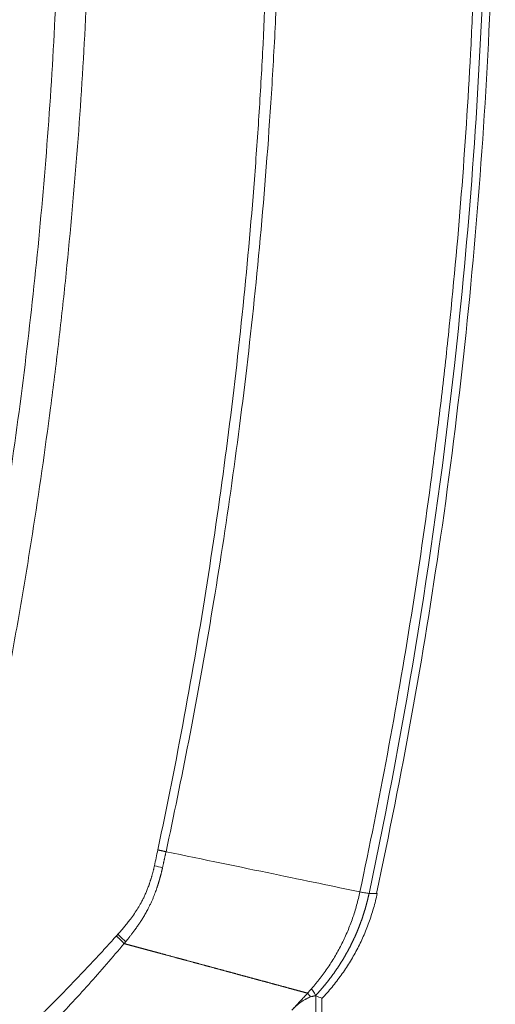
# Model space of a CAD drawing. Header units: millimetres. Extents: x 0 to 594, y 0 to 420.
# Tile 677 of 915: x 285.23 to 287.95, y 327.07 to 332.7. Entities that reach past the tile are written whole.
import ezdxf

# ---------------------------------------------------------------- set-up
doc = ezdxf.new("R2010")
doc.units = ezdxf.units.MM
doc.layers.add('1', color=7, linetype='Continuous', true_color=0xffffff)

msp = doc.modelspace()

# ---------------------------------------------------------------- linework, layer by layer
at = {"layer": '1', "color": 155, "linetype": 'Continuous', "lineweight": 13}
msp.add_line((286.9209, 317.6082), (286.9209, 327.1204), dxfattribs=at)
at = {"layer": '1', "color": 155, "linetype": 'Continuous', "lineweight": 18}
msp.add_line((286.9567, 317.6212), (286.9567, 327.1074), dxfattribs=at)
at = {"layer": '1', "color": 155, "linetype": 'Continuous', "lineweight": 13}
for centre, major_axis, ratio, start_param, end_param in [((285.923, 327.8788), (0.2433, -0.0573), 0.00781, 1.051873, 1.260297), ((285.7151, 327.4879), (0.1882, -0.1645), 0.151497, 1.035827, 1.304772), ((286.7373, 327.2893), (0.1816, -0.1718), 0.109048, 0.11249, 0.611854)]:
    msp.add_ellipse(centre, major_axis=major_axis, ratio=ratio, start_param=start_param, end_param=end_param, dxfattribs=at)
at = {"layer": '1', "color": 155, "linetype": 'Continuous', "lineweight": 18}
for points, knots in [([(287.2685, 327.7052), (287.4148, 328.3807), (287.6691, 329.7869), (287.8981, 331.9433), (287.9494, 333.4167), (287.9486, 334.1534)], [0, 0, 0, 0, 0.318661, 0.660345, 1, 1, 1, 1]), ([(284.8618, 328.3625), (284.912, 328.5995), (285.006, 329.0742), (285.0874, 329.5502), (285.1626, 330.0269), (285.2315, 330.5043), (285.2879, 330.9829), (285.3381, 331.4622), (285.3601, 331.7022), (285.3978, 332.1829), (285.4135, 332.4235), (285.4387, 332.9055), (285.4481, 333.1468), (285.4608, 333.63), (285.4639, 333.872), (285.4639, 334.1143)], [0, 0, 0, 0, 0.125, 0.25, 0.25, 0.375, 0.5, 0.5, 0.625, 0.625, 0.75, 0.75, 0.875, 0.875, 1, 1, 1, 1]), ([(287.1739, 327.7142), (287.025, 327.7451), (286.6836, 327.8158), (286.2824, 327.8987), (286.064, 327.9438)], [0, 0, 0, 0, 0.485596, 1, 1, 1, 1]), ([(287.2263, 327.7051), (287.2248, 327.7053), (287.2225, 327.7056), (287.2165, 327.7065), (287.2128, 327.7071), (287.2039, 327.7086), (287.1987, 327.7096), (287.1872, 327.7117), (287.1808, 327.7129), (287.1739, 327.7142)], [0, 0, 0, 0, 0.25, 0.25, 0.5, 0.5, 0.75, 0.75, 1, 1, 1, 1]), ([(286.8743, 327.1348), (286.8729, 327.1352), (286.8702, 327.136), (286.866, 327.1371), (286.8618, 327.1382), (286.8576, 327.1394), (286.8534, 327.1405), (286.8492, 327.1416), (286.8449, 327.1428), (286.8407, 327.1439), (286.8365, 327.1451), (286.8322, 327.1462), (286.828, 327.1474), (286.8237, 327.1485), (286.8194, 327.1497), (286.8152, 327.1508), (286.8109, 327.152), (286.8066, 327.1532), (286.8023, 327.1543), (286.798, 327.1555), (286.7936, 327.1567), (286.7893, 327.1578), (286.785, 327.159), (286.7806, 327.1602), (286.7763, 327.1614), (286.7719, 327.1625), (286.7676, 327.1637), (286.7632, 327.1649), (286.7588, 327.1661), (286.7544, 327.1673), (286.75, 327.1685), (286.7456, 327.1697), (286.7412, 327.1709), (286.7368, 327.1721), (286.7324, 327.1732), (286.7279, 327.1744), (286.7235, 327.1757), (286.719, 327.1769), (286.7146, 327.1781), (286.7101, 327.1793), (286.7056, 327.1805), (286.7012, 327.1817), (286.6967, 327.1829), (286.6922, 327.1841), (286.6877, 327.1853), (286.6832, 327.1866), (286.6786, 327.1878), (286.6741, 327.189), (286.6696, 327.1902), (286.6651, 327.1914), (286.6605, 327.1927), (286.656, 327.1939), (286.6514, 327.1951), (286.6468, 327.1964), (286.6423, 327.1976), (286.6377, 327.1988), (286.6331, 327.2001), (286.6285, 327.2013), (286.6239, 327.2026), (286.6193, 327.2038), (286.6147, 327.2051), (286.6101, 327.2063), (286.6055, 327.2076), (286.6008, 327.2088), (286.5962, 327.2101), (286.5915, 327.2113), (286.5869, 327.2126), (286.5822, 327.2138), (286.5776, 327.2151), (286.5729, 327.2164), (286.5682, 327.2176), (286.5635, 327.2189), (286.5589, 327.2202), (286.5542, 327.2214), (286.5495, 327.2227), (286.5447, 327.224), (286.54, 327.2252), (286.5353, 327.2265), (286.5306, 327.2278), (286.5259, 327.2291), (286.5211, 327.2303), (286.5164, 327.2316), (286.5116, 327.2329), (286.5069, 327.2342), (286.5021, 327.2355), (286.4973, 327.2368), (286.4926, 327.2381), (286.4878, 327.2393), (286.483, 327.2406), (286.4782, 327.2419), (286.4734, 327.2432), (286.4686, 327.2445), (286.4638, 327.2458), (286.459, 327.2471), (286.4542, 327.2484), (286.4493, 327.2497), (286.4445, 327.251), (286.4397, 327.2523), (286.4348, 327.2536), (286.43, 327.255), (286.4251, 327.2563), (286.4203, 327.2576), (286.4154, 327.2589), (286.4105, 327.2602), (286.4057, 327.2615), (286.4008, 327.2628), (286.3959, 327.2642), (286.391, 327.2655), (286.3861, 327.2668), (286.3812, 327.2681), (286.3763, 327.2694), (286.3714, 327.2708), (286.3665, 327.2721), (286.3616, 327.2734), (286.3567, 327.2747), (286.3517, 327.2761), (286.3468, 327.2774), (286.3419, 327.2787), (286.3369, 327.2801), (286.332, 327.2814), (286.327, 327.2828), (286.322, 327.2841), (286.3171, 327.2854), (286.3121, 327.2868), (286.3071, 327.2881), (286.3022, 327.2895), (286.2972, 327.2908), (286.2922, 327.2921), (286.2872, 327.2935), (286.2822, 327.2948), (286.2772, 327.2962), (286.2722, 327.2975), (286.2672, 327.2989), (286.2622, 327.3002), (286.2572, 327.3016), (286.2522, 327.3029), (286.2471, 327.3043), (286.2421, 327.3057), (286.2371, 327.307), (286.232, 327.3084), (286.227, 327.3097), (286.222, 327.3111), (286.2169, 327.3125), (286.2118, 327.3138), (286.2068, 327.3152), (286.2017, 327.3166), (286.1967, 327.3179), (286.1916, 327.3193), (286.1865, 327.3207), (286.1814, 327.322), (286.1764, 327.3234), (286.1713, 327.3248), (286.1662, 327.3261), (286.1611, 327.3275), (286.156, 327.3289), (286.1509, 327.3303), (286.1458, 327.3316), (286.1407, 327.333), (286.1356, 327.3344), (286.1305, 327.3358), (286.1254, 327.3371), (286.1203, 327.3385), (286.1151, 327.3399), (286.11, 327.3413), (286.1049, 327.3427), (286.0998, 327.3441), (286.0946, 327.3454), (286.0895, 327.3468), (286.0843, 327.3482), (286.0792, 327.3496), (286.074, 327.351), (286.0689, 327.3524), (286.0637, 327.3538), (286.0586, 327.3551), (286.0534, 327.3565), (286.0483, 327.3579), (286.0431, 327.3593), (286.0379, 327.3607), (286.0328, 327.3621), (286.0276, 327.3635), (286.0224, 327.3649), (286.0172, 327.3663), (286.0121, 327.3677), (286.0069, 327.3691), (286.0017, 327.3705), (285.9965, 327.3719), (285.9913, 327.3733), (285.9861, 327.3747), (285.9809, 327.3761), (285.9757, 327.3775), (285.9705, 327.3789), (285.9653, 327.3803), (285.9601, 327.3817), (285.9549, 327.3831), (285.9497, 327.3845), (285.9445, 327.3859), (285.9392, 327.3873), (285.934, 327.3887), (285.9288, 327.3901), (285.9236, 327.3915), (285.9184, 327.3929), (285.9131, 327.3943), (285.9079, 327.3957), (285.9027, 327.3972), (285.8974, 327.3986), (285.8922, 327.4), (285.887, 327.4014), (285.8817, 327.4028), (285.8765, 327.4042), (285.8712, 327.4056), (285.866, 327.407), (285.8608, 327.4084), (285.8555, 327.4099), (285.8503, 327.4113), (285.845, 327.4127), (285.8398, 327.4141), (285.8345, 327.4155), (285.8292, 327.4169), (285.8257, 327.4179), (285.824, 327.4184)], [0, 0, 0, 0, 0.004845, 0.009688, 0.014529, 0.019369, 0.024207, 0.029043, 0.033877, 0.03871, 0.043542, 0.048371, 0.053199, 0.058025, 0.062849, 0.067671, 0.072492, 0.077311, 0.082128, 0.086943, 0.091757, 0.096569, 0.101378, 0.106186, 0.110993, 0.115797, 0.1206, 0.1254, 0.130199, 0.134996, 0.139791, 0.144584, 0.149375, 0.154165, 0.158952, 0.163737, 0.168521, 0.173302, 0.178082, 0.18286, 0.187635, 0.192409, 0.197181, 0.20195, 0.206718, 0.211484, 0.216247, 0.221009, 0.225769, 0.230526, 0.235282, 0.240035, 0.244787, 0.249536, 0.254283, 0.259029, 0.263772, 0.268513, 0.273252, 0.277988, 0.282723, 0.287456, 0.292186, 0.296914, 0.301641, 0.306365, 0.311086, 0.315806, 0.320524, 0.325239, 0.329952, 0.334663, 0.339372, 0.344079, 0.348783, 0.353486, 0.358186, 0.362884, 0.367579, 0.372273, 0.376964, 0.381653, 0.386339, 0.391024, 0.395706, 0.400386, 0.405064, 0.409739, 0.414412, 0.419083, 0.423751, 0.428417, 0.433081, 0.437743, 0.442402, 0.447059, 0.451714, 0.456366, 0.461016, 0.465664, 0.470309, 0.474952, 0.479593, 0.484231, 0.488867, 0.493501, 0.498132, 0.502761, 0.507387, 0.512011, 0.516633, 0.521252, 0.525869, 0.530483, 0.535095, 0.539705, 0.544312, 0.548916, 0.553518, 0.558117, 0.562714, 0.567309, 0.5719, 0.57649, 0.581076, 0.58566, 0.590242, 0.594821, 0.599397, 0.603971, 0.608543, 0.613111, 0.617677, 0.622241, 0.626802, 0.63136, 0.635915, 0.640468, 0.645019, 0.649566, 0.654111, 0.658654, 0.663193, 0.66773, 0.672265, 0.676796, 0.681325, 0.685851, 0.690375, 0.694896, 0.699414, 0.70393, 0.708442, 0.712952, 0.717459, 0.721964, 0.726466, 0.730965, 0.735461, 0.739954, 0.744445, 0.748933, 0.753418, 0.757901, 0.76238, 0.766857, 0.771331, 0.775802, 0.78027, 0.784736, 0.789199, 0.793658, 0.798116, 0.80257, 0.807021, 0.81147, 0.815915, 0.820358, 0.824798, 0.829235, 0.833669, 0.838101, 0.842529, 0.846955, 0.851377, 0.855797, 0.860214, 0.864628, 0.869039, 0.873448, 0.877853, 0.882255, 0.886655, 0.891051, 0.895445, 0.899835, 0.904223, 0.908608, 0.91299, 0.917369, 0.921744, 0.926117, 0.930487, 0.934854, 0.939218, 0.943579, 0.947938, 0.952293, 0.956645, 0.960994, 0.96534, 0.969683, 0.974023, 0.97836, 0.982694, 0.987025, 0.991353, 0.995678, 1, 1, 1, 1]), ([(286.8746, 327.1347), (286.8783, 327.1305), (286.8816, 327.1266), (286.8875, 327.1194), (286.89, 327.1162), (286.8921, 327.1133)], [0, 0, 0, 0, 0.5, 0.5, 1, 1, 1, 1]), ([(286.8921, 327.1133), (286.8956, 327.1145), (286.8989, 327.1156), (286.9033, 327.1169), (286.9047, 327.1173), (286.9073, 327.118), (286.9098, 327.1186), (286.912, 327.1191), (286.914, 327.1196), (286.9149, 327.1198), (286.9166, 327.1201), (286.9177, 327.1203), (286.9188, 327.1204), (286.9192, 327.1205), (286.9195, 327.1205), (286.9196, 327.1205), (286.9198, 327.1206)], [0, 0, 0, 0, 0.25, 0.25, 0.375, 0.375, 0.5, 0.625, 0.625, 0.75, 0.75, 0.875, 0.9375, 0.96875, 0.96875, 1, 1, 1, 1]), ([(286.9567, 327.1043), (286.9567, 327.1048), (286.9522, 327.1077), (286.9358, 327.1145), (286.9209, 327.1204)], [0, 0, 0, 0, 0.373041, 1, 1, 1, 1]), ([(286.785, 327.0384), (286.7893, 327.0429), (286.7936, 327.0474), (286.8025, 327.056), (286.8069, 327.0602), (286.816, 327.0682), (286.8207, 327.0721), (286.8266, 327.0767), (286.8278, 327.0776), (286.8301, 327.0794), (286.8337, 327.0821), (286.8372, 327.0846), (286.8443, 327.0894), (286.849, 327.0925), (286.856, 327.0966), (286.8584, 327.0979), (286.8618, 327.0998), (286.863, 327.1004), (286.8653, 327.1016), (286.8664, 327.1022), (286.872, 327.105), (286.8763, 327.107), (286.8845, 327.1104), (286.8884, 327.1119), (286.8921, 327.1132)], [0, 0, 0, 0, 0.125, 0.125, 0.25, 0.25, 0.375, 0.375, 0.40625, 0.40625, 0.4375, 0.5, 0.5, 0.625, 0.625, 0.6875, 0.6875, 0.71875, 0.71875, 0.75, 0.75, 0.875, 0.875, 1, 1, 1, 1])]:
    msp.add_open_spline(points, degree=3, knots=knots, dxfattribs=at)
at = {"layer": '1', "color": 155, "linetype": 'Continuous', "lineweight": 13}
for points, knots in [([(285.6383, 334.1143), (285.6384, 333.8713), (285.6353, 333.6285), (285.6229, 333.1432), (285.6135, 332.9007), (285.5884, 332.416), (285.5727, 332.1738), (285.535, 331.6898), (285.513, 331.448), (285.4816, 331.1459), (285.4751, 331.0855), (285.4617, 330.9647), (285.4411, 330.7837), (285.4187, 330.6029), (285.3715, 330.2415), (285.3369, 330.0011), (285.2898, 329.7011), (285.2802, 329.6411), (285.2605, 329.5212), (285.2305, 329.3415), (285.1987, 329.1621), (285.1328, 328.8038), (285.0858, 328.5655), (285.0356, 328.3278)], [0, 0, 0, 0, 0.125, 0.125, 0.25, 0.25, 0.375, 0.375, 0.5, 0.5, 0.53125, 0.53125, 0.5625, 0.625, 0.625, 0.75, 0.75, 0.78125, 0.78125, 0.8125, 0.875, 0.875, 1, 1, 1, 1]), ([(286.0172, 327.954), (286.1247, 328.4613), (286.2188, 328.9701), (286.3798, 329.9909), (286.4467, 330.5029), (286.5268, 331.2732), (286.5618, 331.6589), (286.5891, 332.0455), (286.6056, 332.3034), (286.613, 332.4325), (286.6458, 333.0783), (286.6585, 333.5964), (286.6578, 334.1143)], [0, 0, 0, 0, 0.25, 0.25, 0.5, 0.5, 0.625, 0.6875, 0.6875, 0.75, 0.75, 1, 1, 1, 1]), ([(286.7259, 334.1143), (286.7257, 333.9594), (286.7231, 333.6526), (286.7159, 333.3523), (286.7066, 333.0552), (286.7009, 332.9084), (286.6874, 332.6181), (286.6797, 332.4746), (286.6536, 332.0491), (286.6325, 331.7722), (286.5839, 331.2316), (286.5564, 330.968), (286.4959, 330.4542), (286.43, 329.9536), (286.3179, 329.2424), (286.1953, 328.5704), (286.1083, 328.1484), (286.064, 327.9438)], [0, 0, 0, 0, 0.0625, 0.125, 0.125, 0.1875, 0.1875, 0.25, 0.25, 0.375, 0.375, 0.5, 0.5, 0.625, 0.75, 0.875, 1, 1, 1, 1]), ([(287.1739, 327.7142), (287.2857, 328.2373), (287.4332, 329.029), (287.5692, 329.9613), (287.6196, 330.3623), (287.6514, 330.6299), (287.6664, 330.7638), (287.7371, 331.4341), (287.79, 332.1065), (287.8208, 332.777), (287.8314, 333.0449), (287.8357, 333.1787), (287.8462, 333.5799), (287.8497, 333.8471), (287.8497, 334.1143)], [0, 0, 0, 0, 0.25, 0.375, 0.4375, 0.4375, 0.5, 0.5, 0.75, 0.8125, 0.8125, 0.875, 0.875, 1, 1, 1, 1]), ([(287.9028, 334.1143), (287.9028, 334.1143), (287.9028, 333.737), (287.8821, 332.6114), (287.7233, 330.4532), (287.4381, 328.6975), (287.2263, 327.7052)], [0, 0, 0, 0, 0.000025, 0.176238, 0.526285, 1, 1, 1, 1]), ([(286.064, 327.9438), (286.0635, 327.9415), (286.0625, 327.9369), (286.061, 327.9301), (286.0596, 327.9235), (286.0582, 327.917), (286.0569, 327.9107), (286.0556, 327.9045), (286.0543, 327.8985), (286.053, 327.8927), (286.0518, 327.8871), (286.0506, 327.8816), (286.0495, 327.8762), (286.0483, 327.8711), (286.0472, 327.8661), (286.0461, 327.8612), (286.0451, 327.8566), (286.0444, 327.8535), (286.044, 327.852)], [0, 0, 0, 0, 0.075829, 0.149886, 0.22217, 0.292678, 0.36141, 0.428365, 0.49354, 0.556937, 0.618553, 0.678388, 0.736443, 0.792717, 0.847209, 0.89992, 0.95085, 1, 1, 1, 1]), ([(285.7886, 327.4722), (285.7899, 327.4736), (285.7923, 327.4763), (285.7959, 327.4804), (285.7994, 327.4844), (285.8028, 327.4883), (285.8062, 327.4922), (285.8095, 327.4961), (285.8128, 327.4998), (285.816, 327.5036), (285.8191, 327.5072), (285.8222, 327.5109), (285.8303, 327.5206), (285.8431, 327.5362), (285.8625, 327.5611), (285.8827, 327.5891), (285.9032, 327.6203), (285.9192, 327.6475), (285.9315, 327.671), (285.941, 327.6909), (285.9501, 327.7114), (285.9588, 327.7327), (285.9649, 327.7493), (285.9689, 327.7608), (285.971, 327.7671), (285.9731, 327.7734), (285.9752, 327.7798), (285.9772, 327.7863), (285.9792, 327.7929), (285.9812, 327.7996), (285.9832, 327.8063), (285.9851, 327.8131), (285.987, 327.82), (285.9889, 327.827), (285.9907, 327.8341), (285.9925, 327.8412), (285.9943, 327.8484), (285.996, 327.8557), (285.9972, 327.8606), (285.9977, 327.8631)], [0, 0, 0, 0, 0.012343, 0.024493, 0.03645, 0.048213, 0.059783, 0.071159, 0.082342, 0.093331, 0.104127, 0.11473, 0.12514, 0.189417, 0.249957, 0.337292, 0.420541, 0.499894, 0.548005, 0.597005, 0.646948, 0.697888, 0.749872, 0.764374, 0.779023, 0.79382, 0.808766, 0.823862, 0.839108, 0.854506, 0.870055, 0.885757, 0.901613, 0.917622, 0.933786, 0.950105, 0.96658, 0.983212, 1, 1, 1, 1]), ([(286.044, 327.852), (286.0437, 327.8505), (286.043, 327.8475), (286.042, 327.8431), (286.0409, 327.8388), (286.0399, 327.8345), (286.0389, 327.8303), (286.0379, 327.8261), (286.0369, 327.822), (286.0359, 327.818), (286.0349, 327.8141), (286.0339, 327.8103), (286.0329, 327.8065), (286.0319, 327.8027), (286.0309, 327.7991), (286.0299, 327.7955), (286.0289, 327.792), (286.028, 327.7886), (286.027, 327.7852), (286.0261, 327.7819), (286.0251, 327.7787), (286.0242, 327.7755), (286.0233, 327.7724), (286.0224, 327.7694), (286.0215, 327.7665), (286.0206, 327.7636), (286.0197, 327.7608), (286.0188, 327.758), (286.018, 327.7554), (286.0172, 327.7528), (286.0163, 327.7502), (286.0155, 327.7477), (286.0147, 327.7453), (286.014, 327.743), (286.0132, 327.7408), (286.0125, 327.7386), (286.0105, 327.7326), (286.007, 327.7225), (286.0018, 327.7081), (285.9959, 327.693), (285.9895, 327.6771), (285.9824, 327.6605), (285.9744, 327.6433), (285.9647, 327.6234), (285.9532, 327.6017), (285.9405, 327.5793), (285.928, 327.5588), (285.9162, 327.5404), (285.9061, 327.5254), (285.8978, 327.5135), (285.8911, 327.5041), (285.8847, 327.4953), (285.8786, 327.4871), (285.8728, 327.4794), (285.8673, 327.4722), (285.8622, 327.4656), (285.8574, 327.4595), (285.853, 327.4539), (285.8489, 327.4488), (285.8453, 327.4443), (285.842, 327.4402), (285.8391, 327.4366), (285.8365, 327.4335), (285.8344, 327.4309), (285.8331, 327.4293), (285.8325, 327.4286)], [0, 0, 0, 0, 0.009612, 0.019079, 0.028401, 0.037577, 0.046609, 0.055495, 0.064236, 0.072832, 0.081284, 0.08959, 0.097752, 0.105769, 0.113642, 0.121371, 0.128955, 0.136394, 0.143688, 0.150838, 0.157843, 0.164702, 0.171417, 0.177987, 0.184411, 0.19069, 0.196824, 0.202813, 0.208657, 0.214355, 0.219908, 0.225316, 0.230578, 0.235695, 0.240667, 0.245494, 0.250175, 0.280144, 0.312038, 0.345852, 0.38158, 0.419218, 0.458766, 0.500224, 0.55829, 0.612314, 0.662292, 0.70822, 0.750094, 0.775583, 0.799749, 0.822596, 0.844126, 0.864341, 0.883241, 0.900827, 0.9171, 0.932059, 0.945704, 0.958037, 0.969055, 0.978761, 0.987153, 0.994233, 1, 1, 1, 1]), ([(286.8968, 327.1601), (286.9054, 327.1699), (286.9139, 327.1797), (286.9264, 327.1947), (286.9305, 327.1998), (286.9387, 327.21), (286.9507, 327.2253), (286.9624, 327.241), (286.9777, 327.2622), (286.9851, 327.2729), (287.007, 327.3054), (287.0209, 327.3274), (287.0473, 327.3725), (287.0597, 327.3955), (287.0831, 327.4422), (287.094, 327.4659), (287.1142, 327.5141), (287.1236, 327.5385), (287.1407, 327.5879), (287.1485, 327.6128), (287.1623, 327.6632), (287.1683, 327.6887), (287.1739, 327.7142)], [0, 0, 0, 0, 0.0625, 0.0625, 0.09375, 0.09375, 0.125, 0.1875, 0.1875, 0.25, 0.25, 0.375, 0.375, 0.5, 0.5, 0.625, 0.625, 0.75, 0.75, 0.875, 0.875, 1, 1, 1, 1]), ([(287.2263, 327.7051), (287.226, 327.7039), (287.2255, 327.7015), (287.2248, 327.6979), (287.224, 327.6943), (287.2232, 327.6907), (287.2224, 327.6871), (287.2215, 327.6835), (287.2207, 327.6799), (287.2198, 327.6763), (287.219, 327.6726), (287.2181, 327.669), (287.2172, 327.6654), (287.2163, 327.6617), (287.2154, 327.6581), (287.2145, 327.6544), (287.2135, 327.6508), (287.2126, 327.6471), (287.2116, 327.6435), (287.2106, 327.6398), (287.2096, 327.6362), (287.2086, 327.6325), (287.2076, 327.6288), (287.2065, 327.6252), (287.2055, 327.6215), (287.2044, 327.6178), (287.2034, 327.6141), (287.2023, 327.6105), (287.2012, 327.6068), (287.2, 327.6031), (287.1989, 327.5994), (287.1978, 327.5957), (287.1966, 327.592), (287.1954, 327.5883), (287.1943, 327.5846), (287.1931, 327.5809), (287.1918, 327.5772), (287.1906, 327.5735), (287.1894, 327.5698), (287.1881, 327.5661), (287.1868, 327.5624), (287.1856, 327.5586), (287.1843, 327.5549), (287.1829, 327.5512), (287.1816, 327.5475), (287.1803, 327.5438), (287.1789, 327.54), (287.1775, 327.5363), (287.1762, 327.5326), (287.1748, 327.5289), (287.1733, 327.5251), (287.1719, 327.5214), (287.1705, 327.5177), (287.169, 327.5139), (287.1675, 327.5102), (287.1661, 327.5065), (287.1646, 327.5027), (287.163, 327.499), (287.1615, 327.4953), (287.16, 327.4915), (287.1584, 327.4878), (287.1568, 327.484), (287.1552, 327.4803), (287.1536, 327.4766), (287.152, 327.4728), (287.1504, 327.4691), (287.1487, 327.4654), (287.1471, 327.4616), (287.1454, 327.4579), (287.1437, 327.4541), (287.142, 327.4504), (287.1403, 327.4467), (287.1385, 327.4429), (287.1368, 327.4392), (287.135, 327.4355), (287.1332, 327.4317), (287.1314, 327.428), (287.1296, 327.4243), (287.1278, 327.4206), (287.1259, 327.4168), (287.124, 327.4131), (287.1222, 327.4094), (287.1203, 327.4056), (287.1184, 327.4019), (287.1165, 327.3982), (287.1145, 327.3945), (287.1126, 327.3908), (287.1106, 327.3871), (287.1086, 327.3833), (287.1066, 327.3796), (287.1046, 327.3759), (287.1026, 327.3722), (287.1005, 327.3685), (287.0985, 327.3648), (287.0964, 327.3611), (287.0943, 327.3574), (287.0922, 327.3537), (287.0901, 327.35), (287.088, 327.3463), (287.0858, 327.3427), (287.0836, 327.339), (287.0815, 327.3353), (287.0793, 327.3316), (287.077, 327.328), (287.0748, 327.3243), (287.0726, 327.3206), (287.0703, 327.317), (287.068, 327.3133), (287.0658, 327.3097), (287.0635, 327.306), (287.0611, 327.3024), (287.0588, 327.2987), (287.0564, 327.2951), (287.0541, 327.2915), (287.0517, 327.2878), (287.0493, 327.2842), (287.0469, 327.2806), (287.0445, 327.277), (287.042, 327.2734), (287.0396, 327.2698), (287.0371, 327.2662), (287.0346, 327.2626), (287.0321, 327.259), (287.0296, 327.2554), (287.0271, 327.2518), (287.0245, 327.2482), (287.022, 327.2447), (287.0194, 327.2411), (287.0168, 327.2376), (287.0142, 327.234), (287.0116, 327.2305), (287.0089, 327.2269), (287.0063, 327.2234), (287.0036, 327.2199), (287.0009, 327.2164), (286.9982, 327.2129), (286.9955, 327.2093), (286.9928, 327.2058), (286.99, 327.2024), (286.9873, 327.1989), (286.9845, 327.1954), (286.9817, 327.1919), (286.9789, 327.1885), (286.9761, 327.185), (286.9733, 327.1816), (286.9704, 327.1781), (286.9676, 327.1747), (286.9647, 327.1712), (286.9618, 327.1678), (286.9589, 327.1644), (286.956, 327.161), (286.9531, 327.1576), (286.9501, 327.1542), (286.9472, 327.1509), (286.9442, 327.1475), (286.9412, 327.1441), (286.9382, 327.1408), (286.9352, 327.1374), (286.9322, 327.1341), (286.9291, 327.1308), (286.9261, 327.1274), (286.923, 327.1241), (286.9209, 327.1219), (286.9199, 327.1208)], [0, 0, 0, 0, 0.005493, 0.010995, 0.016509, 0.022032, 0.027565, 0.033109, 0.038662, 0.044226, 0.0498, 0.055384, 0.060978, 0.066583, 0.072197, 0.077822, 0.083456, 0.089101, 0.094755, 0.10042, 0.106094, 0.111779, 0.117473, 0.123178, 0.128892, 0.134616, 0.14035, 0.146095, 0.151848, 0.157612, 0.163386, 0.169169, 0.174963, 0.180766, 0.186578, 0.192401, 0.198233, 0.204075, 0.209926, 0.215788, 0.221658, 0.227539, 0.233429, 0.239328, 0.245237, 0.251156, 0.257084, 0.263022, 0.268969, 0.274925, 0.280891, 0.286866, 0.292851, 0.298845, 0.304848, 0.31086, 0.316882, 0.322913, 0.328953, 0.335002, 0.34106, 0.347127, 0.353204, 0.359289, 0.365384, 0.371487, 0.377599, 0.38372, 0.389851, 0.39599, 0.402137, 0.408294, 0.414459, 0.420633, 0.426816, 0.433007, 0.439207, 0.445415, 0.451632, 0.457858, 0.464092, 0.470334, 0.476585, 0.482844, 0.489112, 0.495388, 0.501672, 0.507964, 0.514264, 0.520573, 0.526889, 0.533214, 0.539547, 0.545887, 0.552236, 0.558592, 0.564957, 0.571329, 0.577709, 0.584096, 0.590491, 0.596894, 0.603305, 0.609723, 0.616148, 0.622581, 0.629022, 0.635469, 0.641925, 0.648387, 0.654857, 0.661333, 0.667817, 0.674308, 0.680806, 0.687311, 0.693823, 0.700342, 0.706868, 0.713401, 0.719941, 0.726487, 0.73304, 0.7396, 0.746166, 0.752739, 0.759318, 0.765904, 0.772496, 0.779094, 0.785699, 0.79231, 0.798927, 0.80555, 0.812179, 0.818814, 0.825455, 0.832101, 0.838754, 0.845412, 0.852076, 0.858745, 0.86542, 0.8721, 0.878786, 0.885477, 0.892174, 0.898876, 0.905583, 0.912295, 0.919012, 0.925735, 0.932462, 0.939194, 0.945931, 0.952673, 0.95942, 0.966172, 0.972928, 0.979689, 0.986455, 0.993225, 1, 1, 1, 1]), ([(287.2263, 327.7052), (287.2358, 327.7049), (287.2439, 327.7047), (287.2573, 327.7045), (287.2625, 327.7045), (287.2701, 327.7047), (287.2724, 327.7048), (287.2736, 327.7051), (287.2737, 327.7053), (287.2734, 327.7054)], [0, 0, 0, 0, 0.288955, 0.288955, 0.577909, 0.577909, 0.866864, 0.866864, 1, 1, 1, 1]), ([(282.1607, 324.8746), (282.1638, 324.876), (282.1702, 324.8788), (282.1797, 324.8829), (282.1892, 324.887), (282.1987, 324.8911), (282.2082, 324.8953), (282.2177, 324.8994), (282.2272, 324.9036), (282.2366, 324.9078), (282.2461, 324.912), (282.2556, 324.9162), (282.2651, 324.9204), (282.2746, 324.9246), (282.2841, 324.9288), (282.2935, 324.933), (282.303, 324.9373), (282.3125, 324.9416), (282.322, 324.9458), (282.3314, 324.9501), (282.3409, 324.9544), (282.3504, 324.9587), (282.3599, 324.963), (282.3693, 324.9673), (282.3788, 324.9716), (282.3882, 324.976), (282.3977, 324.9803), (282.4072, 324.9847), (282.4166, 324.9891), (282.4261, 324.9934), (282.4355, 324.9978), (282.445, 325.0022), (282.4545, 325.0067), (282.4639, 325.0111), (282.4734, 325.0155), (282.4828, 325.02), (282.4923, 325.0244), (282.5017, 325.0289), (282.5111, 325.0334), (282.5206, 325.0379), (282.53, 325.0424), (282.5395, 325.0469), (282.5489, 325.0514), (282.5584, 325.0559), (282.5678, 325.0605), (282.5772, 325.065), (282.5867, 325.0696), (282.5961, 325.0742), (282.6055, 325.0788), (282.615, 325.0833), (282.6244, 325.088), (282.6338, 325.0926), (282.6433, 325.0972), (282.6527, 325.1019), (282.6621, 325.1065), (282.6716, 325.1112), (282.681, 325.1159), (282.6904, 325.1205), (282.6999, 325.1252), (282.7093, 325.13), (282.7187, 325.1347), (282.7281, 325.1394), (282.7376, 325.1442), (282.747, 325.1489), (282.7564, 325.1537), (282.7658, 325.1585), (282.7752, 325.1633), (282.7847, 325.1681), (282.7941, 325.1729), (282.8035, 325.1777), (282.8129, 325.1825), (282.8224, 325.1874), (282.8318, 325.1923), (282.8412, 325.1971), (282.8506, 325.202), (282.86, 325.2069), (282.8695, 325.2118), (282.8789, 325.2168), (282.8883, 325.2217), (282.8977, 325.2266), (282.9071, 325.2316), (282.9165, 325.2366), (282.926, 325.2415), (282.9354, 325.2465), (282.9448, 325.2515), (282.9542, 325.2566), (282.9636, 325.2616), (282.9731, 325.2666), (282.9825, 325.2717), (282.9919, 325.2768), (283.0013, 325.2818), (283.0107, 325.2869), (283.0202, 325.292), (283.0296, 325.2971), (283.039, 325.3023), (283.0484, 325.3074), (283.0578, 325.3126), (283.0672, 325.3177), (283.0767, 325.3229), (283.0861, 325.3281), (283.0955, 325.3333), (283.1049, 325.3385), (283.1144, 325.3438), (283.1238, 325.349), (283.1332, 325.3543), (283.1426, 325.3595), (283.1521, 325.3648), (283.1615, 325.3701), (283.2216, 325.404), (283.332, 325.4674), (283.4914, 325.5628), (283.6496, 325.6613), (283.8066, 325.7631), (283.9626, 325.8683), (284.0714, 325.9445), (284.1341, 325.9894), (284.1511, 326.0016), (284.1681, 326.0139), (284.1851, 326.0262), (284.202, 326.0385), (284.2189, 326.0509), (284.2358, 326.0632), (284.2526, 326.0756), (284.2694, 326.0881), (284.2862, 326.1005), (284.3029, 326.113), (284.3196, 326.1255), (284.3363, 326.138), (284.353, 326.1506), (284.3696, 326.1632), (284.3861, 326.1758), (284.4027, 326.1885), (284.4192, 326.2011), (284.4357, 326.2138), (284.4521, 326.2266), (284.4686, 326.2393), (284.485, 326.2521), (284.5013, 326.2649), (284.5176, 326.2778), (284.5339, 326.2907), (284.5502, 326.3036), (284.5664, 326.3165), (284.5827, 326.3295), (284.5988, 326.3425), (284.615, 326.3555), (284.6311, 326.3686), (284.6472, 326.3817), (284.6633, 326.3948), (284.6793, 326.4079), (284.6953, 326.4211), (284.7113, 326.4343), (284.7272, 326.4476), (284.7432, 326.4609), (284.759, 326.4742), (284.7749, 326.4875), (284.7907, 326.5009), (284.8066, 326.5143), (284.8223, 326.5277), (284.8381, 326.5412), (284.8538, 326.5547), (284.8695, 326.5683), (284.8852, 326.5818), (284.9008, 326.5954), (284.9164, 326.6091), (284.932, 326.6228), (284.9476, 326.6365), (284.9631, 326.6502), (284.9787, 326.664), (284.9941, 326.6778), (285.0096, 326.6916), (285.025, 326.7055), (285.0404, 326.7194), (285.0558, 326.7334), (285.0712, 326.7474), (285.0865, 326.7614), (285.1018, 326.7754), (285.1171, 326.7895), (285.1324, 326.8037), (285.1476, 326.8178), (285.1628, 326.832), (285.178, 326.8462), (285.1931, 326.8605), (285.2083, 326.8748), (285.2234, 326.8892), (285.2384, 326.9035), (285.2535, 326.918), (285.2685, 326.9324), (285.2835, 326.9469), (285.2985, 326.9614), (285.3135, 326.976), (285.3284, 326.9906), (285.3433, 327.0052), (285.3582, 327.0199), (285.3731, 327.0346), (285.3879, 327.0494), (285.4027, 327.0642), (285.4175, 327.079), (285.4323, 327.0939), (285.4471, 327.1088), (285.4618, 327.1237), (285.4765, 327.1387), (285.4912, 327.1537), (285.5058, 327.1688), (285.5204, 327.1839), (285.535, 327.199), (285.5496, 327.2142), (285.5642, 327.2294), (285.5787, 327.2447), (285.5933, 327.26), (285.6077, 327.2753), (285.6222, 327.2907), (285.6367, 327.3061), (285.6511, 327.3215), (285.6655, 327.337), (285.6799, 327.3526), (285.6942, 327.3681), (285.7086, 327.3837), (285.7229, 327.3994), (285.7372, 327.4151), (285.7514, 327.4308), (285.7657, 327.4466), (285.7752, 327.4572), (285.7799, 327.4624)], [0, 0, 0, 0, 0.002292, 0.004585, 0.006878, 0.009172, 0.011466, 0.013761, 0.016057, 0.018353, 0.020649, 0.022946, 0.025244, 0.027542, 0.029841, 0.03214, 0.034441, 0.036741, 0.039043, 0.041345, 0.043647, 0.045951, 0.048255, 0.05056, 0.052865, 0.055171, 0.057478, 0.059786, 0.062094, 0.064403, 0.066713, 0.069024, 0.071335, 0.073648, 0.075961, 0.078275, 0.080589, 0.082905, 0.085222, 0.087539, 0.089857, 0.092176, 0.094496, 0.096817, 0.099139, 0.101461, 0.103785, 0.106109, 0.108435, 0.110761, 0.113089, 0.115417, 0.117747, 0.120077, 0.122409, 0.124741, 0.127075, 0.129409, 0.131745, 0.134082, 0.13642, 0.138758, 0.141098, 0.14344, 0.145782, 0.148125, 0.15047, 0.152816, 0.155162, 0.15751, 0.15986, 0.16221, 0.164562, 0.166915, 0.169269, 0.171624, 0.173981, 0.176339, 0.178698, 0.181059, 0.18342, 0.185783, 0.188148, 0.190514, 0.192881, 0.195249, 0.197619, 0.19999, 0.202363, 0.204737, 0.207112, 0.209489, 0.211868, 0.214247, 0.216629, 0.219011, 0.221395, 0.223781, 0.226168, 0.228557, 0.230947, 0.233339, 0.235732, 0.238127, 0.240523, 0.242921, 0.245321, 0.247722, 0.250125, 0.291329, 0.332623, 0.37407, 0.41573, 0.457665, 0.499933, 0.504619, 0.509302, 0.513983, 0.518662, 0.523338, 0.528012, 0.532684, 0.537354, 0.542022, 0.546688, 0.551352, 0.556014, 0.560675, 0.565334, 0.569991, 0.574647, 0.579302, 0.583955, 0.588607, 0.593257, 0.597907, 0.602555, 0.607202, 0.611848, 0.616494, 0.621138, 0.625782, 0.630425, 0.635068, 0.63971, 0.644351, 0.648992, 0.653633, 0.658273, 0.662913, 0.667553, 0.672192, 0.676832, 0.681472, 0.686111, 0.690751, 0.695391, 0.700031, 0.704672, 0.709313, 0.713954, 0.718596, 0.723238, 0.727881, 0.732525, 0.737169, 0.741814, 0.74646, 0.751107, 0.755755, 0.760403, 0.765053, 0.769704, 0.774356, 0.779009, 0.783664, 0.78832, 0.792977, 0.797635, 0.802296, 0.806957, 0.81162, 0.816285, 0.820952, 0.82562, 0.83029, 0.834962, 0.839636, 0.844312, 0.848989, 0.853669, 0.858351, 0.863035, 0.867721, 0.87241, 0.8771, 0.881793, 0.886489, 0.891186, 0.895887, 0.900589, 0.905295, 0.910003, 0.914713, 0.919426, 0.924142, 0.928861, 0.933582, 0.938307, 0.943034, 0.947764, 0.952497, 0.957233, 0.961972, 0.966714, 0.97146, 0.976208, 0.98096, 0.985715, 0.990473, 0.995235, 1, 1, 1, 1]), ([(285.824, 327.4183), (285.7573, 327.3391), (285.6221, 327.1836), (285.4143, 326.9594), (285.2727, 326.816), (285.1297, 326.6755), (285.0576, 326.6067), (284.912, 326.4722), (284.7652, 326.3406), (284.5417, 326.1521), (284.3154, 325.9724), (284.1629, 325.8585), (283.9331, 325.692), (283.7786, 325.5867), (283.4679, 325.3877), (283.3117, 325.2939), (283.077, 325.1616), (282.9987, 325.1189), (282.8421, 325.0362), (282.7638, 324.9962), (282.5291, 324.8803), (282.3728, 324.8085), (282.2173, 324.7418)], [0, 0, 0, 0, 0.0625, 0.125, 0.1875, 0.1875, 0.25, 0.25, 0.3125, 0.375, 0.4375, 0.5, 0.5, 0.625, 0.625, 0.75, 0.75, 0.8125, 0.8125, 0.875, 0.875, 1, 1, 1, 1]), ([(286.785, 327.0384), (286.788, 327.0416), (286.794, 327.048), (286.803, 327.0576), (286.8119, 327.0671), (286.8209, 327.0767), (286.8298, 327.0864), (286.8388, 327.096), (286.8477, 327.1056), (286.8567, 327.1153), (286.8656, 327.1249), (286.8715, 327.1314), (286.8745, 327.1346)], [0, 0, 0, 0, 0.099803, 0.19965, 0.299541, 0.399475, 0.499454, 0.599476, 0.699541, 0.799651, 0.899804, 1, 1, 1, 1])]:
    msp.add_open_spline(points, degree=3, knots=knots, dxfattribs=at)
at = {"layer": '1', "color": 155, "linetype": 'Continuous', "lineweight": 18}
for points, degree in [([(285.9977, 327.8631), (286.0047, 327.8933), (286.0108, 327.9237), (286.0172, 327.954)], 3), ([(286.9566, 327.1043), (287.1983, 327.3609), (287.2734, 327.7053)], 2), ([(285.7799, 327.4624), (285.7828, 327.4657), (285.7857, 327.4689), (285.7886, 327.4722)], 3), ([(285.8325, 327.4286), (285.8297, 327.4252), (285.8268, 327.4218), (285.824, 327.4184)], 3), ([(286.8741, 327.135), (286.8817, 327.1433), (286.8893, 327.1517), (286.8968, 327.1601)], 3), ([(286.9209, 327.1204), (286.9206, 327.1205), (286.9201, 327.1205), (286.9195, 327.1205)], 3)]:
    msp.add_open_spline(points, degree=degree, dxfattribs=at)
at = {"layer": '1', "color": 155, "linetype": 'Continuous', "lineweight": 13}
for points, weights in [([(286.064, 327.9438), (286.0417, 327.9487), (286.0172, 327.954)], [0.999999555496, 0.994523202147, 0.999999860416]), ([(285.7799, 327.4624), (285.8037, 327.4397), (285.824, 327.4184)], [1, 0.990833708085, 1])]:
    msp.add_rational_spline(points, weights, degree=2, dxfattribs=at)

doc.saveas('drawing.dxf')
